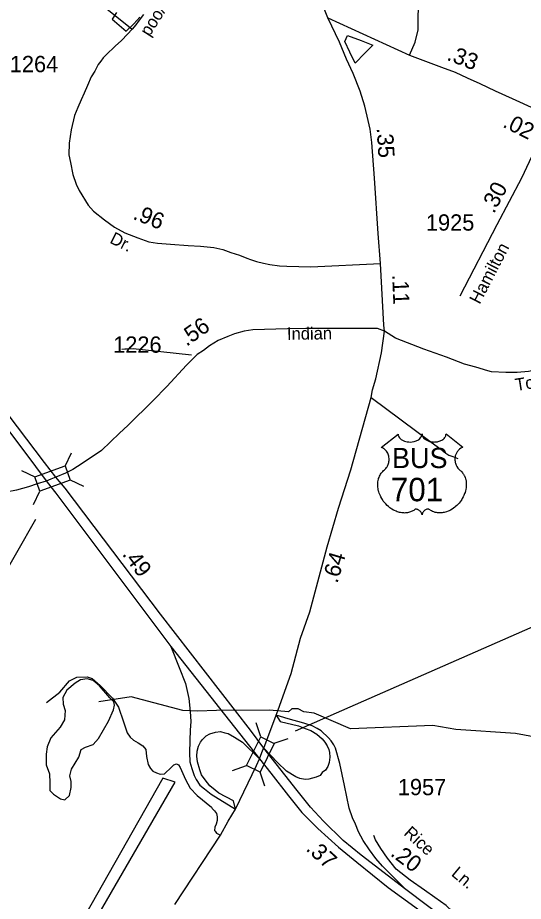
# Model space of a CAD drawing. Extents: x 2093524 to 2270757, y 289120 to 570408.
# Drawn here: x 2206261 to 2210144, y 441849 to 448630 of the extents above; entities that cross this region are included whole.
import ezdxf

# ---------------------------------------------------------------- set-up
doc = ezdxf.new("R2010")
doc.units = 0
for name, color, linetype in [('Exist Aviation Commercial or Municipal Perimeter Paved', 7, 'Continuous'), ('Exist Boundary Political City Limit New', 7, 'Continuous'), ('Exist Hydrographic Pond Over 1500 Sq Ft', 7, 'Continuous'), ('Exist Hydrographic Stream', 7, 'Continuous'), ('Exist Road Non-System Type 51', 7, 'Continuous'), ('Exist Road Primary US Attributed', 7, 'Continuous'), ('Exist Road Primary US Divided Attributed', 7, 'Continuous'), ('Exist Road Primary US Mileage Hundredths English Label', 7, 'Continuous'), ('Exist Road Primary US Ramp 1 Lane  Attributed', 7, 'Continuous'), ('Exist Road Primary US Shield CELL', 7, 'Continuous'), ('Exist Road Primary US Shield Number Label', 7, 'Continuous'), ('Exist Road Primary US Structure Standard Bridge CELL', 7, 'Continuous'), ('Exist Road Primary US Structure Standard Bridge Number Label', 7, 'Continuous'), ('Exist Road Secondary Mileage Hundredths English Label', 7, 'Continuous'), ('Exist Road Secondary Structure Standard Bridge CELL', 7, 'Continuous'), ('Exist Road Secondary Structure Standard Bridge Number Label', 7, 'Continuous'), ('Exist Road Secondary Type 51 Attributed', 7, 'Continuous'), ('Exist Road Secondary Type 51 Label', 7, 'Continuous'), ('Exist Road Secondary Type 51 Number Label', 7, 'Continuous'), ('Map Preparation Boundary City Limit Buffer Line', 7, 'Continuous')]:
    doc.layers.add(name, color=color, linetype=linetype)

msp = doc.modelspace()

# ---------------------------------------------------------------- linework, layer by layer
at = {"layer": 'Exist Aviation Commercial or Municipal Perimeter Paved'}
msp.add_lwpolyline([(2207374.8, 442794), (2206410.1, 441094), (2206483.3, 441057.9), (2207469.6, 442762.8), (2207374.8, 442794)], dxfattribs=at)
at = {"layer": 'Exist Boundary Political City Limit New'}
for points in [[(2207019, 448668.1), (2206988, 448618), (2207095, 448524.8), (2207153.2, 448581.8), (2207199, 448633.8)], [(2208926.8, 448357.2), (2208851.5, 448279.5), (2208810.8, 448365.4), (2208773.5, 448445.5), (2208795, 448492.5), (2208900, 448453.3), (2208988.2, 448419.3), (2208926.8, 448357.2)]]:
    msp.add_lwpolyline(points, dxfattribs=at)
at = {"layer": 'Exist Hydrographic Pond Over 1500 Sq Ft'}
msp.add_lwpolyline([(2206968.3, 443411.2), (2206889.1, 443503.6), (2206839.9, 443543.2), (2206794.3, 443556.4), (2206743.8, 443549.2), (2206701.8, 443522.8), (2206639.4, 443470), (2206609.4, 443412.4), (2206611.8, 443361.9), (2206625.3, 443313.4), (2206620.2, 443240.7), (2206587.7, 443184.2), (2206516.3, 443103.8), (2206487.5, 443034.2), (2206479.1, 442977.7), (2206480.3, 442896.1), (2206506.7, 442826.5), (2206509.1, 442756.8), (2206509.1, 442698), (2206535.5, 442671.6), (2206589.5, 442635.6), (2206624.4, 442628.4), (2206659.2, 442662), (2206671.5, 442722.1), (2206671.8, 442767.6), (2206662.2, 442810.8), (2206675.4, 442862.5), (2206731.8, 442956.1), (2206748.6, 443015), (2206781, 443031.8), (2206839.9, 443052.2), (2206883.1, 443097.8), (2206958.7, 443232.3), (2206997.2, 443318.7), (2207005.6, 443354.7), (2207000.8, 443378.7), (2206968.3, 443411.2)], dxfattribs=at)
at = {"layer": 'Exist Hydrographic Stream'}
msp.add_lwpolyline([(2212097.6, 442161), (2211720.5, 442483.5), (2211319.6, 442704.7), (2211101.4, 442919), (2210900.5, 442985.2), (2210083.5, 443136.1), (2209625.5, 443168.2), (2209449.5, 443198), (2208817.6, 443171.2), (2208539.1, 443292.3), (2208459.7, 443303.1), (2208414.7, 443326.6), (2208366, 443326.6), (2208340.7, 443301.9), (2208194.2, 443316.3), (2207787.2, 443313.9), (2207641.9, 443307.9), (2207530.2, 443313.9), (2207132.4, 443418.1), (2206883.5, 443380.4)], dxfattribs=at)
at = {"layer": 'Exist Road Non-System Type 51'}
for points in [[(2206988.6, 449069.5), (2206862.1, 448860.5), (2206846.3, 448840.4), (2206844.3, 448820.5), (2206844.5, 448800.5), (2206848.5, 448786.6), (2206854.8, 448772.7), (2206880.9, 448750.9), (2206907, 448729), (2207140.1, 448540.7)], [(2209270.7, 448343.1), (2209312.8, 448440.6), (2209335.3, 448536.9), (2209335.3, 448646.5), (2209343.7, 448775.7), (2209383, 448890.8), (2209416.7, 448943.4), (2209436.3, 448962.2), (2209460.1, 448986.3), (2209483.9, 448996.6), (2209514.9, 449005.2), (2209565.4, 449002.3), (2209599.1, 448996.7), (2209649.6, 448985.5), (2209714.2, 448965.8), (2210171.7, 448831)], [(2207060.9, 446085.2), (2207084.9, 446089.3), (2207097, 446089.4), (2207148.9, 446089.7), (2207597, 446043)], [(2208974.6, 445714.4), (2209436.8, 445371.9), (2209511.1, 445318.2), (2209549.3, 445288.6), (2209571.6, 445272.7), (2209603.5, 445262.9), (2209627.6, 445251), (2209641.6, 445247.1)], [(2206483.3, 443375.1), (2206584.7, 443453.2), (2206659.2, 443540.8), (2206714.4, 443569.6), (2206793.7, 443572), (2206833.3, 443558.8), (2206895.7, 443506), (2206988.2, 443407.6), (2207035, 443337.9), (2207074, 443226.3), (2207102.8, 443141), (2207124.4, 443107.4), (2207149.6, 443084.6), (2207186.9, 443065.4), (2207222.9, 443041.4), (2207245.7, 443012.6), (2207249.3, 442959.7), (2207262.5, 442899.7), (2207281.7, 442867.3), (2207298.5, 442846.9), (2207327.3, 442833.7), (2207354.9, 442824.1), (2207388.6, 442827.7), (2207441.4, 442878.1), (2207459.4, 442896.1), (2207481, 442903.3), (2207496.6, 442896.1), (2207508.3, 442876.3), (2207549.7, 442783.8), (2207584.6, 442716.6), (2207638.3, 442662), (2207750.2, 442571.8), (2207754.3, 442561.5), (2207773.1, 442543.1), (2207786.9, 442521.5), (2207792.9, 442496.9), (2207793.5, 442468.7), (2207785.1, 442440.5), (2207774.9, 442417.6), (2207773.5, 442392), (2207777.6, 442386), (2207788.1, 442371.4), (2207819.3, 442356.4)]]:
    msp.add_lwpolyline(points, dxfattribs=at)
at = {"layer": 'Exist Road Primary US Attributed'}
for points in [[(2208642.8, 448627.1), (2208575.6, 448796.3), (2208480.3, 449013.8), (2208354.5, 449303.8)], [(2209046.8, 446742), (2209030.3, 446972.9), (2209000.8, 447398.2), (2208980.8, 447672.5), (2208968.6, 447773.2), (2208952.1, 447840), (2208927.4, 447949.3), (2208890.7, 448064.8), (2208837.6, 448200.4), (2208787, 448311.9), (2208732.2, 448441.6), (2208642.8, 448627.1)], [(2209078.9, 446224.6), (2209072.9, 446271), (2209046.8, 446742)], [(2208245.6, 443276.5), (2208260.3, 443318.1), (2208361.7, 443597.3), (2208433.5, 443867.4), (2208503.9, 444069.1), (2208638.8, 444568.5), (2208724.7, 444865.2), (2208818.5, 445159.5), (2208974.6, 445714.4), (2208986.3, 445774.5), (2209011.6, 445858.6), (2209054.2, 446056.8), (2209078.9, 446224.6)], [(2208151.3, 443024), (2208245.6, 443276.5)], [(2208118.5, 442941.1), (2208143.5, 443010.1), (2208151.3, 443024)], [(2207933.6, 442556.9), (2208095.7, 442891.9), (2208118.5, 442941.1)], [(2207468.1, 441823.9), (2207819.3, 442356.4), (2207877.5, 442462.7), (2207933.6, 442556.9)]]:
    msp.add_lwpolyline(points, dxfattribs=at)
at = {"layer": 'Exist Road Primary US Divided Attributed'}
for points in [[(2204217.7, 448030), (2204409.8, 447786.2), (2205932.2, 445805.2), (2206397.1, 445184.8), (2206489, 445066.3)], [(2206553.2, 445104), (2206468.6, 445216.3), (2205987.4, 445847.2), (2204402.6, 447918.3), (2204319.2, 448034.8)], [(2208151.3, 443024), (2208048.3, 443162.6), (2207357.3, 444052.3), (2206625.9, 445020), (2206553.2, 445104)], [(2206489, 445066.3), (2206553.9, 444980), (2207438.4, 443803.7)], [(2207438.4, 443803.7), (2208118.5, 442941.1)], [(2209240.8, 441939.8), (2208898.4, 442202), (2208759.8, 442316.8), (2208609.3, 442463.9), (2208510.2, 442571.3), (2208406.7, 442698.6), (2208151.3, 443024)], [(2208118.5, 442941.1), (2208204.6, 442831.3), (2208342, 442658.3), (2208443.2, 442530.3), (2208565.8, 442408.6), (2208725.8, 442263.9), (2208864.7, 442148.8), (2209105.9, 441954.3), (2209311.8, 441807.2), (2209558.7, 441621.6)], [(2209584, 441681.7), (2209240.8, 441939.8)]]:
    msp.add_lwpolyline(points, dxfattribs=at)
at = {"layer": 'Exist Road Primary US Ramp 1 Lane  Attributed'}
for points in [[(2207438.4, 443803.7), (2207502.6, 443642.9), (2207549.4, 443519.2), (2207575.9, 443404), (2207586.7, 443306.7), (2207590.3, 443227.5), (2207586.7, 443161.4), (2207584.3, 443082.2), (2207579.7, 442989), (2207584.2, 442919), (2207598.6, 442866.9), (2207616.9, 442815.4), (2207631.1, 442783.3), (2207659.4, 442739.4), (2207695.9, 442711.8), (2207745.8, 442672.2), (2207933.6, 442556.9)], [(2208245.6, 443276.5), (2208276.7, 443228.1), (2208416.6, 443196.2), (2208469.7, 443175.8), (2208511.7, 443159.6), (2208558, 443132.6), (2208600, 443094.8), (2208620.7, 443069), (2208637.5, 443042.6), (2208650.7, 443014.4), (2208654.9, 442991.5), (2208658.5, 442954.9), (2208651.9, 442915.3), (2208643.2, 442882.4), (2208625.6, 442854.2), (2208599.6, 442836.1), (2208585, 442815.6), (2208553.8, 442802.4), (2208526, 442793.7), (2208496.3, 442785.4), (2208469.7, 442782.6), (2208428.2, 442791), (2208395.9, 442804.2), (2208325.7, 442847.5), (2208256.9, 442914.1), (2208151.3, 443024)], [(2209240.8, 441939.8), (2209062.8, 442119.3), (2209010.3, 442177.5), (2208962.3, 442243.6), (2208914.3, 442316.2), (2208879.4, 442381), (2208854.8, 442439.9), (2208833.2, 442489.7), (2208807.4, 442563.6), (2208770.2, 442737.5), (2208735.2, 442905.2), (2208702.5, 443024.9), (2208689.7, 443049.8), (2208668.7, 443081), (2208648.3, 443103.8), (2208592.8, 443157.2), (2208561.6, 443174), (2208522.6, 443194.4), (2208457.9, 443216.6), (2208337.9, 443249.9), (2208245.6, 443276.5)], [(2207933.6, 442556.9), (2207918.6, 442620.5), (2207805.5, 442680), (2207777.3, 442701.6), (2207735.8, 442735.8), (2207700.1, 442780.8), (2207673.7, 442820.5), (2207659.3, 442857.1), (2207642.8, 442918.3), (2207636.8, 442961.5), (2207639.8, 443002.3), (2207649.4, 443039), (2207664.4, 443070.2), (2207681.2, 443090.6), (2207707.6, 443118.2), (2207735.8, 443134.4), (2207780.3, 443145.8), (2207818.1, 443151.2), (2207853.2, 443141), (2207878.1, 443135.8), (2207927, 443108.6), (2207988.3, 443070.2), (2208118.5, 442941.1)]]:
    msp.add_lwpolyline(points, dxfattribs=at)
at = {"layer": 'Exist Road Primary US Shield CELL'}
msp.add_lwpolyline([(2209182, 445434.8), (2209182.3, 445429.4), (2209183.6, 445423.1), (2209184.6, 445419.9), (2209187.6, 445413.6), (2209192.4, 445406.3), (2209199.2, 445399.1), (2209206.9, 445392.7), (2209212.1, 445389.4), (2209220.8, 445384.7), (2209230.8, 445380.5), (2209241.9, 445377.3), (2209253.2, 445375), (2209265.6, 445373.7), (2209277.8, 445373.4), (2209291, 445374.4), (2209305.6, 445377.2), (2209312.4, 445379), (2209319.9, 445381.6), (2209326.9, 445384.5), (2209334.5, 445388.6), (2209340.7, 445392.5), (2209345.5, 445396), (2209352.4, 445402.5), (2209357.8, 445409.3), (2209360.1, 445413.1), (2209362, 445416.8), (2209364.7, 445424.5), (2209365.5, 445427.9), (2209366, 445435), (2209366.5, 445429.1), (2209367.1, 445425.3), (2209368.1, 445421.7), (2209369.6, 445417.8), (2209372.3, 445412.3), (2209375.4, 445407.8), (2209381.1, 445401), (2209384.7, 445397.7), (2209387.9, 445395), (2209396.7, 445389), (2209406.9, 445383.9), (2209411.9, 445381.7), (2209417.1, 445379.8), (2209423.6, 445377.8), (2209430.4, 445376.3), (2209437, 445375.1), (2209443.9, 445374.1), (2209450.9, 445373.6), (2209456.6, 445373.4), (2209463.5, 445373.5), (2209470, 445373.9), (2209476.6, 445374.7), (2209483.9, 445375.9), (2209489.7, 445377.2), (2209497.5, 445379.2), (2209504.5, 445381.7), (2209510.6, 445384.4), (2209518.6, 445388.6), (2209525.1, 445392.6), (2209529.8, 445396.4), (2209535.4, 445401.6), (2209540.7, 445407.7), (2209543.8, 445412.2), (2209546, 445416.8), (2209548.1, 445421.7), (2209549.3, 445426.9), (2209549.9, 445431.3), (2209550.1, 445435.2), (2209678.7, 445332.7), (2209675.6, 445331.6), (2209668.6, 445328.2), (2209663.1, 445324.9), (2209654.2, 445318.7), (2209650.4, 445315.2), (2209646.7, 445311.7), (2209643.2, 445307.9), (2209640.1, 445304.3), (2209636.4, 445299.1), (2209633, 445294), (2209629.8, 445288.3), (2209627.4, 445283.3), (2209623.4, 445273), (2209621.5, 445266.5), (2209620.3, 445260.9), (2209618.8, 445249.4), (2209618.4, 445244), (2209618.4, 445238.6), (2209618.7, 445232.9), (2209619.2, 445227.4), (2209620.2, 445221.7), (2209621.1, 445216.7), (2209622.7, 445210.5), (2209625, 445203.4), (2209627.8, 445196.5), (2209633.7, 445185.3), (2209641.3, 445173.9), (2209646.6, 445167.5), (2209652, 445162), (2209659.9, 445155.4), (2209664.2, 445151.6), (2209669.1, 445146.6), (2209677.2, 445137.3), (2209680.4, 445132.9), (2209683.7, 445127.9), (2209686.8, 445122.8), (2209689.8, 445117.4), (2209692.3, 445112.6), (2209696.8, 445101.6), (2209700.1, 445090.8), (2209701.6, 445085.2), (2209704, 445072.6), (2209704.9, 445066.4), (2209705.9, 445054.1), (2209705.9, 445039.2), (2209704.8, 445025), (2209702.1, 445008.6), (2209699.9, 444998.7), (2209696.5, 444987.2), (2209693.3, 444977.2), (2209687.4, 444962.6), (2209682.2, 444951.9), (2209675.4, 444939.5), (2209670.8, 444932), (2209665.4, 444923.9), (2209658.6, 444914.6), (2209650.7, 444904.8), (2209641.3, 444894.3), (2209633.6, 444886.7), (2209623.6, 444877.7), (2209617.5, 444872.7), (2209608.8, 444866.2), (2209597, 444858.3), (2209585.3, 444851.5), (2209575.3, 444846.4), (2209566.5, 444842.6), (2209555.1, 444838.3), (2209536.1, 444833), (2209529.2, 444831.6), (2209521, 444830.4), (2209513.4, 444829.6), (2209505.9, 444829.1), (2209495.9, 444829.1), (2209485.9, 444829.9), (2209476.5, 444831.3), (2209466.7, 444833.3), (2209456.5, 444836.4), (2209447.2, 444840), (2209437.8, 444844.6), (2209421.8, 444854.7), (2209417.3, 444857.1), (2209414.7, 444857.8), (2209408.5, 444858.1), (2209402.7, 444856.9), (2209396.8, 444854.5), (2209393.3, 444852.6), (2209388.5, 444849.5), (2209384.9, 444846.6), (2209380.5, 444842.4), (2209377.4, 444838.9), (2209375.1, 444836.2), (2209370.6, 444829.1), (2209369, 444825.8), (2209367.4, 444821.5), (2209365.9, 444815.1), (2209363.9, 444823.1), (2209361.5, 444828.5), (2209358.8, 444833), (2209355.9, 444837), (2209351.4, 444842.2), (2209347.4, 444846.1), (2209342.6, 444850), (2209337.4, 444853.2), (2209333.3, 444855.3), (2209329.5, 444856.7), (2209324.8, 444857.9), (2209321, 444858.2), (2209317.9, 444858.1), (2209313.6, 444857.1), (2209307.8, 444852.9), (2209302.3, 444849.1), (2209296.3, 444845.4), (2209289.2, 444841.6), (2209283.9, 444839.2), (2209277.7, 444836.7), (2209270.4, 444834.3), (2209262.5, 444832.3), (2209254.4, 444830.7), (2209247.2, 444829.5), (2209239.6, 444828.8), (2209232.7, 444828.6), (2209225.4, 444828.7), (2209218.7, 444829.2), (2209210.9, 444829.9), (2209201.1, 444831.3), (2209193.1, 444833.2), (2209184.6, 444835.5), (2209175.9, 444838.2), (2209166.5, 444841.8), (2209154.8, 444846.9), (2209146.7, 444851), (2209133.9, 444858.4), (2209118.8, 444868.8), (2209107.5, 444878), (2209099.1, 444885.5), (2209086.9, 444898), (2209079.7, 444906.1), (2209068.5, 444920.7), (2209061.3, 444931.3), (2209056.6, 444939), (2209049.7, 444951.5), (2209046, 444959.3), (2209041.1, 444970.7), (2209037.3, 444981.1), (2209034.1, 444991), (2209032.4, 444997.3), (2209030, 445008.3), (2209028.5, 445016.1), (2209027, 445026.9), (2209026.2, 445038.2), (2209026.1, 445048.6), (2209026.4, 445057.3), (2209027.3, 445067.4), (2209029.1, 445078.1), (2209031.1, 445087.3), (2209033, 445093.9), (2209035.7, 445101.9), (2209039.3, 445110.8), (2209043.6, 445119.3), (2209047.6, 445126.4), (2209052.7, 445134), (2209057.7, 445140.5), (2209064.3, 445147.6), (2209071.1, 445154.1), (2209077.4, 445159.2), (2209084.8, 445166.5), (2209088.7, 445170.9), (2209093.4, 445177.1), (2209097.1, 445182.8), (2209100.1, 445187.9), (2209104, 445195.4), (2209106.3, 445201), (2209109.3, 445209.7), (2209110.8, 445215.8), (2209112.3, 445223.6), (2209113.3, 445231), (2209113.7, 445240.2), (2209113.4, 445247.8), (2209112.4, 445256.6), (2209110.8, 445265.2), (2209108.8, 445272.6), (2209105.6, 445281.1), (2209102.6, 445287.3), (2209097.7, 445295.8), (2209092.2, 445303.6), (2209086.6, 445310), (2209080.9, 445315.7), (2209075.4, 445319.9), (2209070.2, 445323.7), (2209063.7, 445327.6), (2209057.4, 445330.7), (2209053.4, 445332.3)], close=True, dxfattribs=at)
at = {"layer": 'Exist Road Primary US Structure Standard Bridge CELL'}
for p, q in [((2208128.5, 443112), (2208092.1, 443219.2)), ((2208230, 443062), (2208337.2, 443098.4)), ((2207911.2, 442853.6), (2208018.4, 442890)), ((2208158.6, 442731.6), (2208122.3, 442838.8))]:
    msp.add_line(p, q, dxfattribs=at)
msp.add_lwpolyline([(2208018.4, 442890), (2208128, 443112.3), (2208231.9, 443061.1), (2208122.3, 442838.8)], close=True, dxfattribs=at)
at = {"layer": 'Exist Road Primary US Structure Standard Bridge Number Label'}
msp.add_line((2208394.8, 443157.1), (2210890.1, 444253.3), dxfattribs=at)
at = {"layer": 'Exist Road Secondary Structure Standard Bridge CELL'}
for p, q in [((2206626.4, 445188.9), (2206674.8, 445291.2)), ((2206290.4, 445154.4), (2206392.7, 445106)), ((2206664.4, 445082.3), (2206766.7, 445033.9)), ((2206383.3, 444894.7), (2206431.7, 444997))]:
    msp.add_line(p, q, dxfattribs=at)
msp.add_lwpolyline([(2206392.7, 445106), (2206626.2, 445189.4), (2206665.1, 445080.4), (2206431.7, 444997)], close=True, dxfattribs=at)
at = {"layer": 'Exist Road Secondary Structure Standard Bridge Number Label'}
msp.add_line((2206398.4, 444778.6), (2204870.6, 442108.4), dxfattribs=at)
at = {"layer": 'Exist Road Secondary Type 51 Attributed'}
for points in [[(2207227.3, 448655), (2207187.5, 448599.1), (2207168, 448574.9), (2207140.1, 448540.7), (2207104.2, 448502.4), (2207058.7, 448454.1), (2207008.9, 448411.8), (2206941.4, 448345.2), (2206917.6, 448321.1), (2206900, 448295.2), (2206880.1, 448269), (2206852.6, 448218.7), (2206826.8, 448174.7), (2206797.2, 448108.3), (2206771.5, 448050.5), (2206748.1, 447998.1), (2206724.3, 447940.2), (2206696.9, 447879.8), (2206671.7, 447767.7), (2206657, 447666.4), (2206655.3, 447577.9), (2206666.6, 447518.9), (2206684, 447426), (2206711.7, 447351.3), (2206732.9, 447302.4), (2206802, 447189.9), (2206844.5, 447144.7), (2206928.7, 447078.8), (2207005.1, 447023.2), (2207083.3, 446978.9), (2207183.1, 446940.7), (2207269, 446909.5), (2207334.1, 446899.1), (2207435.7, 446890.4), (2207569.4, 446881.7), (2207664.8, 446876.5), (2207766.4, 446867), (2207835.8, 446850.5), (2207897.5, 446828.8), (2207965.7, 446807.3), (2208019.7, 446783.6), (2208050.3, 446773.2), (2208094.5, 446757.6), (2208149.4, 446746.7), (2208197.4, 446735.3), (2208271.6, 446724.6), (2208328.9, 446722), (2208512, 446717.7), (2209046.8, 446742)], [(2208642.8, 448627.1), (2209270.7, 448343.1), (2209514.9, 448250.4), (2209621.6, 448211.1), (2209711.4, 448169), (2209809.6, 448124), (2209927.5, 448067.9), (2210057.7, 448010.1), (2210232.6, 447929.1), (2210287.9, 447901.4)], [(2210356, 447870.1), (2210265.8, 447687.7), (2210130.6, 447397.5), (2209941.1, 447040.5), (2209657, 446492.8)], [(2209078.9, 446224.6), (2209023.3, 446245.5), (2208473, 446244.6), (2208333.2, 446241.1), (2208065.9, 446233.3), (2208001.6, 446223.7), (2207927, 446204.7), (2207874, 446183.8), (2207800.3, 446152.6), (2207734.3, 446112.6), (2207688.3, 446076.2), (2207640.5, 446045.8), (2207557.2, 445964.2), (2207406.2, 445800.1), (2207301.1, 445692.5), (2207106.7, 445499.8), (2207043.5, 445440.6), (2206906.1, 445308.4), (2206756.7, 445208.8), (2206684.5, 445162.3), (2206628.9, 445135), (2206553.2, 445104)], [(2212044.1, 446270.5), (2211854.8, 446244.8), (2210402.2, 445958.1), (2210183.9, 445913.9), (2210095.9, 445907.2), (2210010.7, 445905.6), (2209898.7, 445911.8), (2209871.5, 445919.5), (2209779.1, 445946.8), (2209692.6, 445972), (2209553.7, 446023.2), (2209381, 446085.7), (2209162.2, 446169.9), (2209078.9, 446224.6)], [(2206480.6, 445074), (2206411.6, 445051.2), (2206345.3, 445029.9), (2206251.8, 445004.7), (2206172, 444988.9), (2206105.8, 444982.6), (2206033.4, 444974.2), (2205967.8, 444973.8), (2205558.1, 444981.6), (2204630.7, 445023.6), (2204228.3, 445042.4), (2204054.7, 445056.2), (2203918.4, 445079.7), (2203802.9, 445123.3), (2203335.9, 445307.1), (2203204.9, 445360.1), (2203085.1, 445399.1)], [(2206553.2, 445104), (2206514.8, 445087.2), (2206480.6, 445074)], [(2209584, 441681.7), (2209603.4, 441706.3), (2209613.6, 441726.1), (2209615.2, 441741.6), (2209601.8, 441769.3), (2209550.7, 441815.6), (2209464.1, 441877.6), (2209385.6, 441933.3), (2209274.2, 442011.8), (2209166.9, 442096.5), (2209100.9, 442179.1), (2209049.3, 442253.4), (2209008, 442319.5), (2208995.6, 442354.6)]]:
    msp.add_lwpolyline(points, dxfattribs=at)
at = {"layer": 'Map Preparation Boundary City Limit Buffer Line'}
for points in [[(2207019, 448668.1), (2206988, 448618), (2207095, 448524.8), (2207153.2, 448581.8), (2207199, 448633.8)], [(2208926.8, 448357.2), (2208851.5, 448279.5), (2208810.8, 448365.4), (2208773.5, 448445.5), (2208795, 448492.5), (2208900, 448453.3), (2208988.2, 448419.3), (2208926.8, 448357.2)]]:
    msp.add_lwpolyline(points, dxfattribs=at)

# ---------------------------------------------------------------- texts
at = {"layer": 'Exist Road Primary US Mileage Hundredths English Label'}
for s, rotation, p in [('.35', 273.49411, (2209017.6, 447782.6)), ('.11', 272.54564, (2209136.3, 446657.5)), ('.49', 306.8745, (2207059.6, 444511)), ('.37', 317.86138, (2208468.3, 442244))]:
    msp.add_text(s, height=125, rotation=rotation, dxfattribs=at).set_placement(p)
at = {"layer": 'Exist Road Primary US Shield Number Label'}
for s, height, p in [('BUS', 155, (2209135.7, 445173.4)), ('701', 180, (2209126.8, 444918.6))]:
    msp.add_text(s, height=height, dxfattribs=at).set_placement(p)
at = {"layer": 'Exist Road Secondary Mileage Hundredths English Label'}
for s, rotation, p in [('.33', 338.75352, (2209549.7, 448307.3)), ('.02', 333.39086, (2209978.5, 447794.6)), ('.30', 62.04088, (2209917.6, 447120.8)), ('.96', 338.10064, (2207139.7, 447087)), ('.56', 35.26461, (2207558.1, 446103.3)), ('.64', 73.49464, (2208715.5, 444283.6)), ('.20', 322.7419, (2209116.5, 442204.5))]:
    msp.add_text(s, height=125, rotation=rotation, dxfattribs=at).set_placement(p)
at = {"layer": 'Exist Road Secondary Type 51 Label'}
for s, rotation, p in [('Southwood', 237.56257, (2207552.2, 449054.7)), ('Dr.', 333.2859, (2206961.8, 446904.8)), ('Hamilton', 62.57626, (2209808.6, 446424.8)), ('Indian', 0.75404, (2208329.6, 446157.1)), ('Town', 9.31063, (2210089.4, 445764.2)), ('Rice', 317.77438, (2209219.7, 442363.8)), ('Ln.', 320.45466, (2209584.6, 442050.8))]:
    msp.add_text(s, height=95, rotation=rotation, dxfattribs=at).set_placement(p)
at = {"layer": 'Exist Road Secondary Type 51 Number Label'}
for s, p in [('1264', (2206200.8, 448211.3)), ('1925', (2209395.9, 446995.4)), ('1226', (2206994.3, 446058.4)), ('1957', (2209180.1, 442663.2))]:
    msp.add_text(s, height=125, dxfattribs=at).set_placement(p)

doc.saveas('drawing.dxf')
